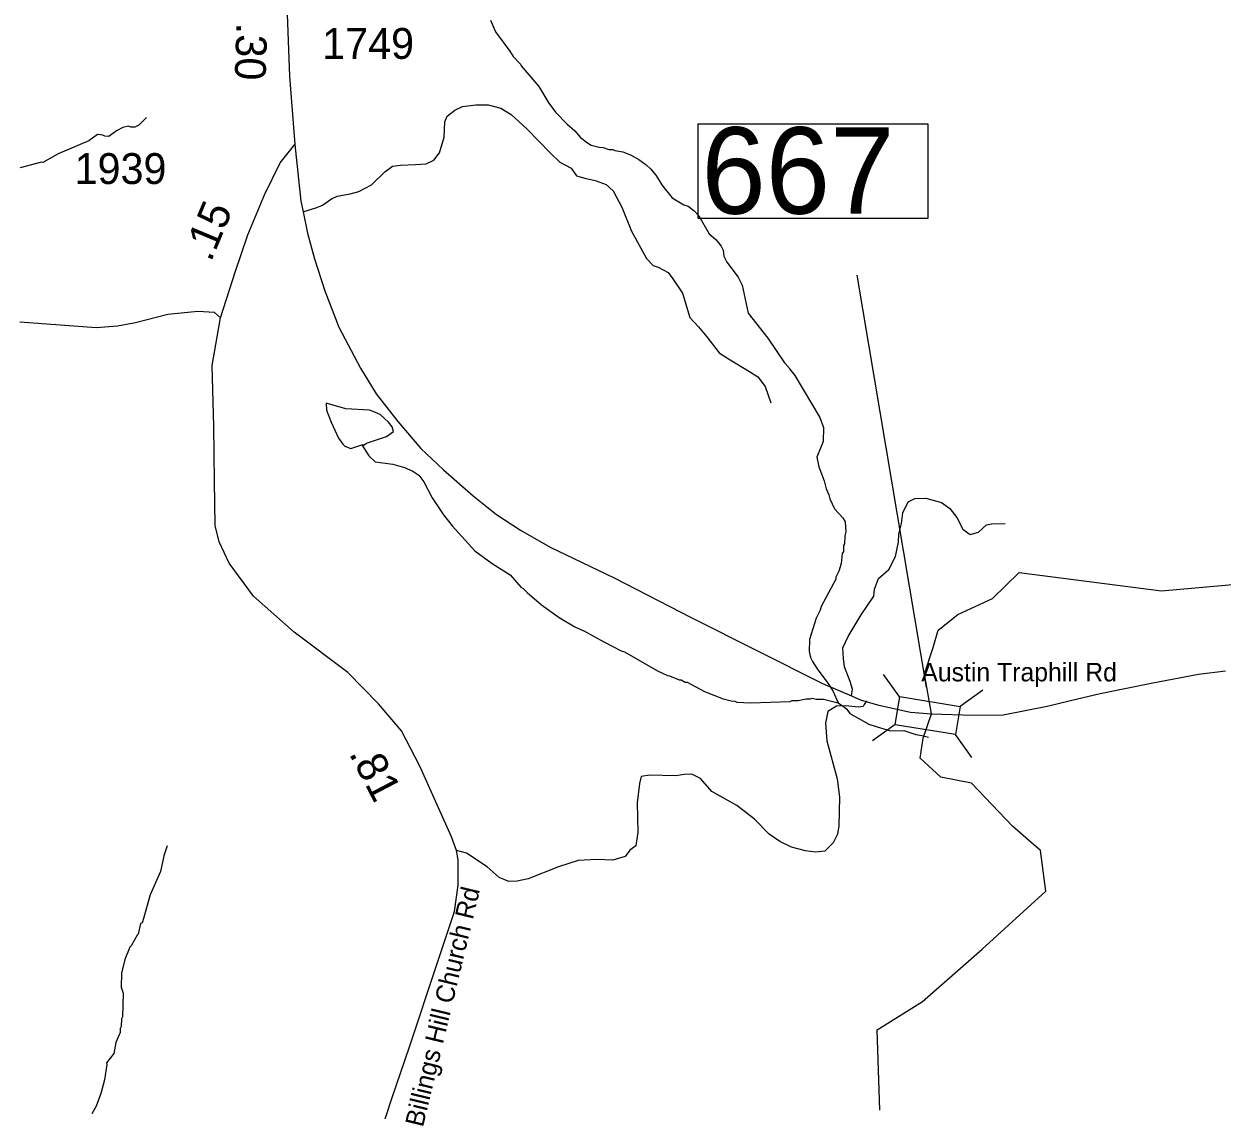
# Model space of a CAD drawing. Extents: x 1248089 to 1457196, y 820910 to 988753.
# Drawn here: x 1403116 to 1407965, y 945188 to 949585 of the extents above; entities that cross this region are included whole.
import ezdxf

# ---------------------------------------------------------------- set-up
doc = ezdxf.new("R2010")
doc.units = 0
for name, color, linetype in [('Exist Hydrographic Creek Single Shore', 7, 'Continuous'), ('Exist Hydrographic Misc Water Feature', 7, 'Continuous'), ('Exist Road Non-System Type 51', 7, 'Continuous'), ('Exist Road Secondary Structure Standard Bridge CELL', 7, 'Continuous'), ('Exist Road Secondary Structure Standard Bridge Number Label', 7, 'Continuous'), ('Exist Road Secondary Type 41 Attributed', 7, 'Continuous'), ('Exist Road Secondary Type 51 Attributed', 7, 'Continuous'), ('Exist Road Secondary Type 51 Label', 7, 'Continuous'), ('Prop GRAU CAT1 Cell', 7, 'Continuous'), ('Prop Lane Lines', 7, 'Continuous')]:
    doc.layers.add(name, color=color, linetype=linetype)

msp = doc.modelspace()

# ---------------------------------------------------------------- linework, layer by layer
at = {"layer": 'Exist Hydrographic Creek Single Shore'}
for points in [[(1406789.6, 946791.7), (1406760.5, 946954.4), (1406795.9, 947060.6), (1406816.6, 947131), (1406895.7, 947194.7), (1407036.2, 947258.5), (1407143.8, 947363.9), (1407719.9, 947290.6), (1408220.6, 947334.7), (1408511.2, 947526.8), (1408664.8, 947724.3), (1408847.4, 947885.9), (1408792.6, 947977.4), (1408745.1, 948087.1), (1408706.7, 948203.2), (1408774.7, 948267.5), (1408825.5, 948273.7)], [(1407181.7, 946281.3), (1407116.9, 946337.4), (1406951.6, 946511), (1406827.3, 946536.2), (1406743.2, 946612.3), (1406755, 946693.3), (1406789.6, 946791.7)]]:
    msp.add_lwpolyline(points, dxfattribs=at)
at = {"layer": 'Exist Hydrographic Misc Water Feature'}
for points in [[(1405004.3, 949601.2), (1405025.1, 949552.7), (1405083.2, 949475.2), (1405096.7, 949452.8), (1405126, 949422.1), (1405127.8, 949416), (1405199.8, 949332.3), (1405240.2, 949265.2), (1405267.3, 949228.6), (1405314.1, 949179.4), (1405345.5, 949152.6), (1405368.9, 949126), (1405396.3, 949103.3), (1405412.1, 949094.9), (1405443.9, 949086.1), (1405459.9, 949085.7), (1405483.7, 949077.2), (1405499.7, 949076.8), (1405507.6, 949072.6), (1405539.5, 949067.7), (1405571.2, 949054.9), (1405604.7, 949036.2), (1405634.2, 949015.4), (1405651.8, 948999), (1405673.2, 948972.4), (1405700.1, 948929.7), (1405739, 948880.7), (1405786.4, 948853.6), (1405804.2, 948847.1), (1405827.8, 948830.5), (1405847.3, 948808.1), (1405889.5, 948734.9), (1405917, 948712.3), (1405938.3, 948685.7), (1405945.9, 948669.5), (1405949.4, 948645.4), (1405960.8, 948621.1), (1406007.3, 948560), (1406022.5, 948527.6), (1406047.8, 948415), (1406127.4, 948313), (1406194.9, 948213.3), (1406212.5, 948194.8), (1406214.3, 948188.8), (1406235.7, 948162.2), (1406337.6, 947991.6), (1406352.6, 947951.2), (1406351.3, 947895.3), (1406325.7, 947831.9), (1406332.8, 947791.7), (1406355.4, 947735.2), (1406362.7, 947703), (1406374, 947678.7), (1406377.7, 947662.6), (1406396.7, 947622.1), (1406429.8, 947585.3), (1406439.4, 947569), (1406442.4, 947528.9), (1406438.1, 947513), (1406437.3, 947481.1), (1406433.1, 947473.2), (1406432.6, 947449.2), (1406428.4, 947441.3), (1406423.4, 947401.4), (1406414.6, 947369.6), (1406402, 947345.9), (1406401.8, 947337.9), (1406343.2, 947227.4), (1406338.8, 947211.5), (1406322.1, 947179.9), (1406295.9, 947092.6), (1406294.8, 947044.6), (1406300.1, 947020.4), (1406307.8, 947004.2), (1406328.9, 946969.8)], [(1403611.4, 949206.2), (1403580.6, 949175), (1403564.4, 949167.4), (1403548.4, 949167.8), (1403538.5, 949172), (1403516.3, 949166.6), (1403490.1, 949153.2), (1403459.4, 949130), (1403443.5, 949130.4), (1403435.5, 949134.6), (1403413.6, 949137.1), (1403379, 949112), (1403253.8, 949059.1), (1403192.9, 949024.6), (1403187.4, 949025.8), (1403100.4, 949002.9)], [(1404483.8, 947881.2), (1404492.7, 947881.6), (1404502.8, 947887.4), (1404583.5, 947915.4), (1404612, 947934.7), (1404606.5, 947954.8), (1404590.9, 947973.2), (1404557.7, 948004), (1404529.9, 948016.8), (1404514, 948021.2), (1404418.1, 948027.5), (1404339.5, 948049.5), (1404340, 948021.5), (1404358.9, 947973), (1404389.3, 947908.3), (1404406.8, 947883.8), (1404414.6, 947875.6), (1404438.3, 947867), (1404483.8, 947881.2)], [(1404483.8, 947881.2), (1404511.7, 947837.2), (1404537, 947812.5), (1404608.8, 947802.8), (1404656.5, 947789.6), (1404690.1, 947774.7), (1404713.7, 947758.1), (1404735.1, 947731.6), (1404767.6, 947666.7), (1404813.9, 947597.6), (1404848.8, 947552.7), (1404940.4, 947452.5), (1405011.2, 947400.7), (1405084.1, 947354.8), (1405128.9, 947303.7), (1405134.8, 947301.5), (1405152.3, 947283.1), (1405211.2, 947233.7), (1405281.9, 947181.9), (1405345, 947144.3), (1405384.7, 947127.2), (1405463.6, 947083.4), (1405532.7, 947047.6), (1405546.7, 947043.3), (1405680.8, 946965.9), (1405720.3, 946946.9), (1405728.3, 946946.7), (1405767.9, 946929.7), (1405775.9, 946929.5), (1405791.7, 946921.1), (1405799.7, 946920.9), (1405870.7, 946883.1), (1405946.1, 946853.3), (1405977.9, 946844.5), (1405993.9, 946844.1), (1406001.8, 946839.9), (1406057.6, 946836.5), (1406217.9, 946842.4), (1406226, 946846.2), (1406250, 946845.7), (1406282.1, 946852.9), (1406298.1, 946852.5), (1406306.2, 946856.3), (1406322.1, 946851.9), (1406352.1, 946851.1), (1406412.2, 946836.7)], [(1406328.9, 946969.8), (1406371.6, 946914.6), (1406390.9, 946882.1), (1406412.2, 946836.7)], [(1406412.2, 946836.7), (1406433.6, 946821.5), (1406446.4, 946810.6), (1406459.2, 946794.1), (1406536, 946750.2), (1406568.9, 946739.2), (1406623.7, 946722.8), (1406677.8, 946724.7), (1406701.5, 946716.1), (1406726.1, 946708.1), (1406749.8, 946704.5), (1406777.2, 946697.2)], [(1403695.3, 946257.3), (1403682.4, 946217.6), (1403668.9, 946154), (1403626.5, 946058.9), (1403600.3, 945963.6), (1403593.8, 945945.7), (1403587.8, 945943.9), (1403578.8, 945900.1), (1403573.8, 945896.6), (1403549.5, 945852.8), (1403544, 945848.2), (1403524.2, 945797.5), (1403510.9, 945741.8), (1403509.6, 945685.8), (1403516.9, 945661.6), (1403514.7, 945565.7), (1403510.5, 945557.8), (1403509.7, 945525.8), (1403505.5, 945517.9), (1403505.2, 945501.9), (1403488.1, 945462.3), (1403479, 945416.5), (1403450.1, 945379.3), (1403451.6, 945371.9), (1403441.6, 945311.1), (1403427.1, 945255.8), (1403408, 945204.3), (1403391.1, 945172.7)], [(1406580.4, 945188.2), (1406569.4, 945512.3), (1406753.5, 945627), (1406994.1, 945838.9), (1407251.8, 946074.8), (1407229.9, 946239.4), (1407181.7, 946281.3)]]:
    msp.add_lwpolyline(points, dxfattribs=at)
at = {"layer": 'Exist Road Non-System Type 51'}
for points in [[(1404246.5, 948824.3), (1404300.7, 948842), (1404324.6, 948852.1), (1404361.2, 948877.3), (1404383.9, 948887.4), (1404435.6, 948897.5), (1404470.9, 948906.4), (1404522.6, 948934.1), (1404576.8, 948987.1), (1404607, 949009.8), (1404639.8, 949013.6), (1404700.3, 949016.1), (1404744.4, 949018.6), (1404774.7, 949033.8), (1404797.4, 949064.1), (1404816.3, 949127.1), (1404820.1, 949189), (1404828.9, 949211.7), (1404860.4, 949235.6), (1404890.7, 949250.8), (1404944.9, 949258.4), (1404995.3, 949258.4), (1405045.8, 949244.5), (1405087.4, 949219.2), (1405151.7, 949161.2), (1405246.2, 949064.1), (1405284.7, 949025), (1405331.3, 949001.1), (1405352.7, 948970.8), (1405385.5, 948960.7), (1405428.4, 948951.9), (1405472.5, 948935.5), (1405500.2, 948910.2), (1405535.5, 948843.4), (1405574.6, 948746.2), (1405635.1, 948635.2), (1405662.4, 948607), (1405682.6, 948600.6), (1405722.9, 948579.2), (1405741.8, 948554), (1405780.9, 948495.9), (1405811.2, 948396.3), (1405846.5, 948358.4), (1405880.5, 948318), (1405929.7, 948253.7), (1405967.5, 948229.7), (1406053.2, 948178), (1406086.8, 948156.2), (1406115.7, 948117), (1406138.4, 948051.4)], [(1406465.4, 946865), (1406470, 946892), (1406459.9, 946923.5), (1406437.2, 946982.8), (1406433.5, 947015.6), (1406430.9, 947059.8), (1406452.4, 947105.2), (1406505.3, 947193.5), (1406555.7, 947268), (1406558.3, 947297), (1406574.7, 947339.9), (1406616.3, 947376.5), (1406644, 947429.5), (1406655.2, 947487.9), (1406657.7, 947519.5), (1406667.8, 947562.4), (1406672.8, 947606.5), (1406694.3, 947650.7), (1406722, 947664.6), (1406766.1, 947665.8), (1406829.2, 947648.2), (1406863.2, 947622.9), (1406892.2, 947587.6), (1406916.1, 947539.7), (1406946.4, 947518.2), (1406979.2, 947528.3), (1407012, 947557.3), (1407032.1, 947561.1), (1407087.6, 947562.4)], [(1406526.5, 946845.3), (1406516.4, 946830.1), (1406512.6, 946822.6), (1406493.7, 946818.8), (1406440.7, 946825.1), (1406404.2, 946823.8), (1406370.1, 946801.1), (1406360.1, 946754.4), (1406365.1, 946682.5), (1406408, 946528.6), (1406416.8, 946455.4), (1406414.3, 946339.4), (1406409.2, 946305.3), (1406391.6, 946270), (1406357.5, 946235.9), (1406319.7, 946232.1), (1406279.4, 946237.2), (1406222.6, 946252.3), (1406176, 946275), (1406131.9, 946305.3), (1406072.6, 946365.8), (1406002, 946421.4), (1405899.9, 946478.1), (1405854.5, 946529.9), (1405819.2, 946547.5), (1405789, 946546.3), (1405754.9, 946541.2), (1405648.5, 946543.8), (1405614.4, 946538.7), (1405606.9, 946509.7), (1405598, 946431.5), (1405600.6, 946312.9), (1405593, 946257.4), (1405567.8, 946240.1), (1405548.9, 946214.9), (1405499.7, 946199.7), (1405432.9, 946202.2), (1405359.8, 946198.5), (1405279.1, 946173.2), (1405156.8, 946124), (1405112.7, 946115.2), (1405078.7, 946113.9), (1405039.6, 946129.1), (1404990.4, 946173.2), (1404906.5, 946227.5), (1404866.2, 946238.9)]]:
    msp.add_lwpolyline(points, dxfattribs=at)
at = {"layer": 'Exist Road Secondary Structure Standard Bridge CELL'}
for p, q in [((1406660.7, 946860.2), (1406594.6, 946952.1)), ((1406997.5, 946888.3), (1406905.6, 946822.2)), ((1406642.4, 946748.5), (1406550.5, 946682.4)), ((1406953, 946616.1), (1406887, 946708))]:
    msp.add_line(p, q, dxfattribs=at)
msp.add_lwpolyline([(1406887, 946708), (1406642.3, 946748), (1406661, 946862.3), (1406905.6, 946822.2)], close=True, dxfattribs=at)
at = {"layer": 'Exist Road Secondary Structure Standard Bridge Number Label'}
msp.add_line((1406768.5, 946900.8), (1406488.6, 948568.2), dxfattribs=at)
msp.add_lwpolyline([(1405845.5, 949181.3), (1406774.5, 949181.3), (1406774.5, 948797.2), (1405845.5, 948797.2)], close=True, dxfattribs=at)
at = {"layer": 'Exist Road Secondary Type 41 Attributed'}
msp.add_lwpolyline([(1403912, 948395.2), (1403886.6, 948417.2), (1403819.6, 948421.1), (1403698.8, 948409.3), (1403566.7, 948375.4), (1403494.5, 948362.2), (1403407.8, 948355.6), (1403098.5, 948377.9)], dxfattribs=at)
at = {"layer": 'Exist Road Secondary Type 51 Attributed'}
for points in [[(1403643.8, 950484.6), (1403716.9, 950423.3), (1403791.5, 950344.1), (1403815.3, 950307.3), (1403846.4, 950267.2), (1403951.8, 950166.1), (1404048.4, 950084.8), (1404096.7, 950027.7), (1404136.2, 949953), (1404160.4, 949880.5), (1404167, 949790.4), (1404177.9, 949698.1), (1404190.7, 949374.2), (1404212.7, 949097.3)], [(1403912, 948395.2), (1403971.3, 948579.7), (1404021.8, 948731.4), (1404089.8, 948894), (1404153.5, 949023.6), (1404212.7, 949097.3)], [(1404212.7, 949097.3), (1404236.9, 948867.6), (1404246.5, 948824.3), (1404263.3, 948738), (1404291.8, 948634.7), (1404333.5, 948505), (1404390.6, 948357.8), (1404478.1, 948191.7), (1404541.8, 948088.4), (1404629.6, 947976.3), (1404721.8, 947866.4), (1404813.4, 947779.6), (1404934.1, 947674.2), (1405028.6, 947599.4), (1405125.2, 947535.7), (1405245.9, 947467.6), (1405505, 947342.3), (1405816.1, 947182.9), (1406347.5, 946914.8), (1406465.4, 946865), (1406504.2, 946847.5), (1406576.5, 946827.1), (1406704.7, 946799.6), (1406789.6, 946791.7)], [(1404489.6, 944559.6), (1404526.1, 944820.8), (1404563.4, 945106.6), (1404603.8, 945230.9), (1404678.3, 945448.3), (1404786.9, 945777.7), (1404858.3, 945992.1), (1404873.8, 946099.2), (1404873.8, 946201.7), (1404866.2, 946238.9), (1404845.8, 946294.9), (1404718.6, 946580.7), (1404644.1, 946723.7), (1404550.9, 946832.4), (1404426.7, 946959.8), (1404209.9, 947122.6), (1404045.3, 947268.7), (1403946, 947402.3), (1403905.6, 947489.2), (1403890.1, 947554.5), (1403887, 947734.7), (1403883.9, 947955.3), (1403877.9, 948201.9), (1403912, 948395.2)], [(1406789.6, 946791.7), (1406958.5, 946786.4), (1407079.3, 946788.6), (1407257.1, 946823.8), (1407352, 946845.6), (1407472.3, 946874.3), (1407685.3, 946918.2), (1407869.7, 946953.4), (1407979.5, 946966.6)]]:
    msp.add_lwpolyline(points, dxfattribs=at)

# ---------------------------------------------------------------- texts
at = {"layer": 'Exist Road Secondary Structure Standard Bridge Number Label'}
msp.add_text('667', height=350, dxfattribs=at).set_placement((1405858, 948817))
at = {"layer": 'Exist Road Secondary Type 51 Label'}
msp.add_text('Austin Traphill Rd', height=75, dxfattribs=at).set_placement((1406748.1, 946923.7))
msp.add_text('Billings Hill Church Rd', height=75, rotation=76.5106, dxfattribs=at).set_placement((1404730.7, 945116.1))
at = {"layer": 'Prop GRAU CAT1 Cell'}
for s, rotation, p in [('.30', 268.1949, (1403976.2, 949591.1)), ('.15', 67.2877, (1403872.3, 948618.2)), ('.81', 297.535, (1404429.6, 946632))]:
    msp.add_text(s, height=125, rotation=rotation, dxfattribs=at).set_placement(p)
at = {"layer": 'Prop Lane Lines'}
for s, p in [('1749', (1404323, 949443.9)), ('1939', (1403320.8, 948937.2))]:
    msp.add_text(s, height=125, dxfattribs=at).set_placement(p)

doc.saveas('drawing.dxf')
